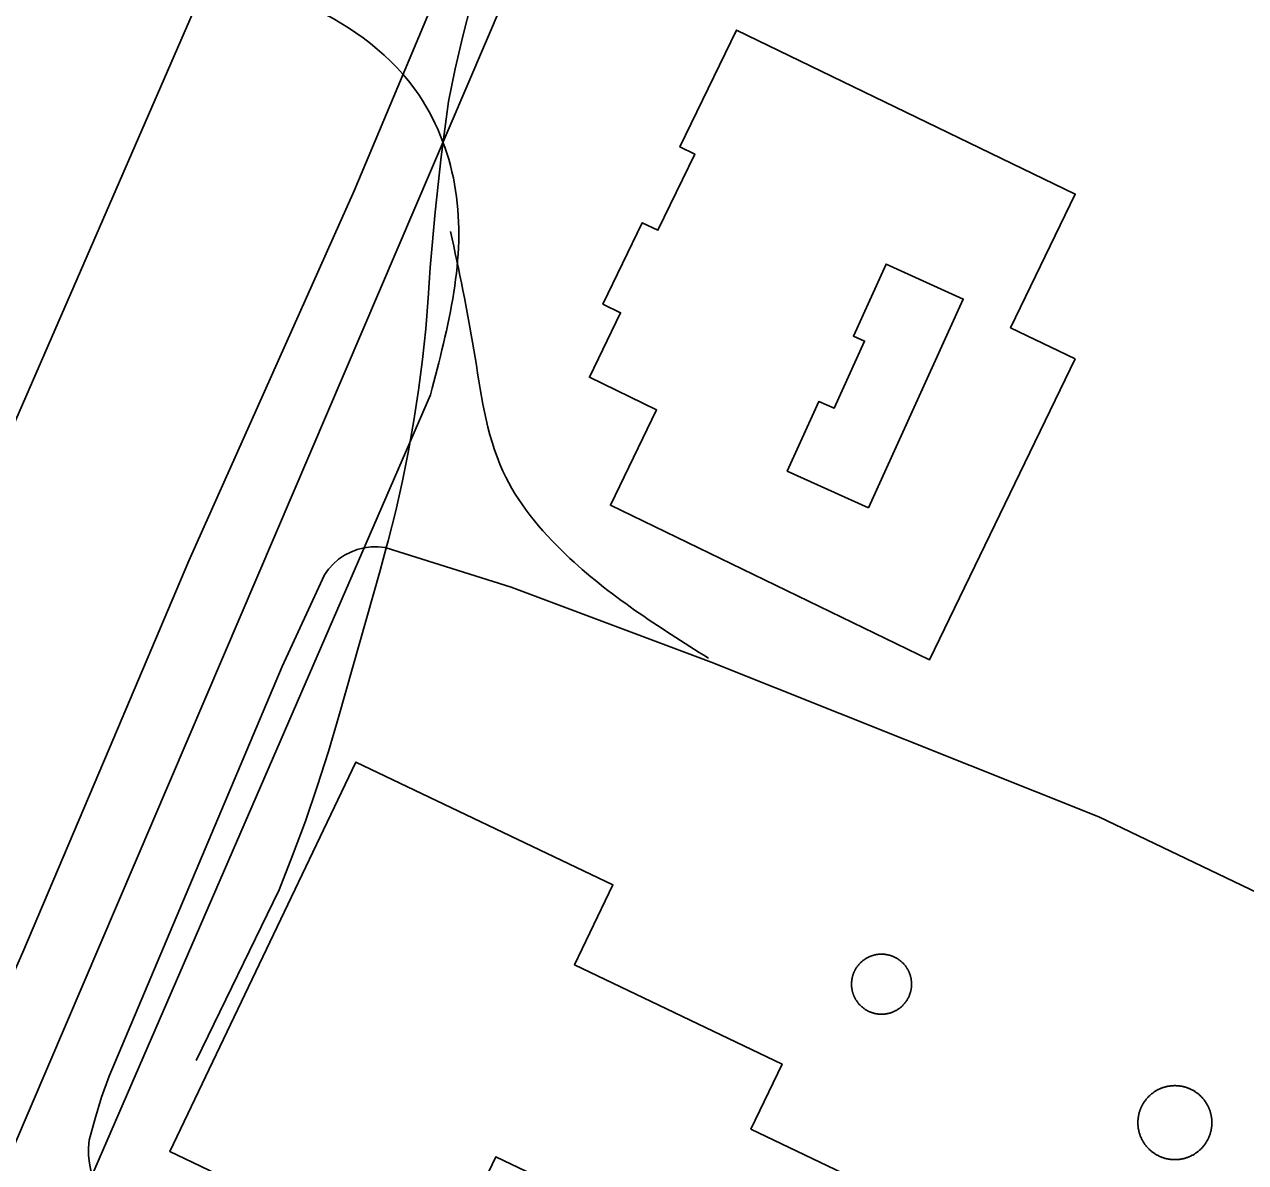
# Model space of a CAD drawing. Extents: x 3683613 to 3738215, y 469626 to 495384.
# Drawn here: x 3700111.6 to 3700453.8, y 479200.7 to 479519.6 of the extents above; entities that cross this region are included whole.
import ezdxf

# ---------------------------------------------------------------- set-up
doc = ezdxf.new("R2010")
doc.units = 0
for name, color, linetype in [('V-BLDG-OTLN', 7, 'Continuous'), ('V-DOMW-TANK', 7, 'Continuous'), ('V-RAIL-TRAK', 7, 'Continuous'), ('V-ROAD-CNTR', 7, 'Continuous'), ('V-SITE-OTLN', 7, 'Continuous')]:
    doc.layers.add(name, color=color, linetype=linetype)

msp = doc.modelspace()

# ---------------------------------------------------------------- linework, layer by layer
at = {"layer": 'V-BLDG-OTLN'}
for points in [[(3700406.02, 479425.87), (3700365.26, 479341.62), (3700275.84, 479384.88), (3700288.78, 479411.62), (3700269.92, 479420.74), (3700278.67, 479438.83), (3700273.71, 479441.23), (3700284.74, 479464.03), (3700289.12, 479461.91), (3700299.45, 479483.26), (3700295.29, 479485.27), (3700311.14, 479518.01), (3700406.06, 479472.08), (3700387.94, 479434.62)], [(3700348.13, 479384.15), (3700374.66, 479442.66), (3700353.04, 479452.47), (3700343.89, 479432.3), (3700347.03, 479430.87), (3700338.5, 479412.06), (3700334.25, 479413.99), (3700325.39, 479394.46)], [(3700348.13, 479384.15), (3700325.39, 479394.46), (3700334.25, 479413.99), (3700338.5, 479412.06), (3700347.03, 479430.87), (3700343.89, 479432.3), (3700353.04, 479452.47), (3700374.66, 479442.66)]]:
    msp.add_lwpolyline(points, close=True, dxfattribs=at)
for points in [[(3700226.2, 479168.51), (3700152.34, 479203.83), (3700204.52, 479312.95), (3700276.52, 479278.52), (3700265.8, 479256.1), (3700323.9, 479228.32), (3700315.2, 479210.12), (3700349.56, 479193.7)], [(3700260.52, 479194.35), (3700243.76, 479202.36), (3700240.75, 479196.05)]]:
    msp.add_lwpolyline(points, dxfattribs=at)
at = {"layer": 'V-DOMW-TANK'}
for points in [[(3700344.31, 479246.86), (3700344.25, 479246.99), (3700344.18, 479247.12), (3700344.12, 479247.25), (3700344.06, 479247.39), (3700344, 479247.52), (3700343.95, 479247.66), (3700343.9, 479247.79), (3700343.85, 479247.93), (3700343.8, 479248.07), (3700343.76, 479248.21), (3700343.71, 479248.35), (3700343.67, 479248.5), (3700343.64, 479248.64), (3700343.6, 479248.78), (3700343.57, 479248.92), (3700343.54, 479249.07), (3700343.51, 479249.21), (3700343.49, 479249.36), (3700343.46, 479249.5), (3700343.44, 479249.65), (3700343.43, 479249.79), (3700343.41, 479249.94), (3700343.4, 479250.09), (3700343.39, 479250.23), (3700343.38, 479250.38), (3700343.38, 479250.52), (3700343.38, 479250.67), (3700343.38, 479250.82), (3700343.38, 479250.96), (3700343.39, 479251.11), (3700343.39, 479251.26), (3700343.4, 479251.4), (3700343.42, 479251.55), (3700343.43, 479251.7), (3700343.45, 479251.84), (3700343.47, 479251.99), (3700343.5, 479252.13), (3700343.52, 479252.28), (3700343.55, 479252.42), (3700343.58, 479252.57), (3700343.62, 479252.71), (3700343.65, 479252.85), (3700343.69, 479252.99), (3700343.73, 479253.13), (3700343.77, 479253.27), (3700343.82, 479253.41), (3700343.87, 479253.55), (3700343.92, 479253.69), (3700343.97, 479253.82), (3700344.03, 479253.96), (3700344.09, 479254.1), (3700344.15, 479254.23), (3700344.21, 479254.36), (3700344.27, 479254.49), (3700344.34, 479254.62), (3700344.41, 479254.75), (3700344.48, 479254.88), (3700344.56, 479255.01), (3700344.63, 479255.14), (3700344.71, 479255.26), (3700344.79, 479255.38), (3700344.87, 479255.5), (3700344.96, 479255.62), (3700345.04, 479255.74), (3700345.13, 479255.86), (3700345.22, 479255.98), (3700345.32, 479256.09), (3700345.41, 479256.2), (3700345.51, 479256.31), (3700345.61, 479256.42), (3700345.71, 479256.53), (3700345.81, 479256.63), (3700345.91, 479256.73), (3700346.02, 479256.84), (3700346.13, 479256.93), (3700346.23, 479257.03), (3700346.35, 479257.13), (3700346.46, 479257.22), (3700346.57, 479257.32), (3700346.69, 479257.41), (3700346.81, 479257.49), (3700346.93, 479257.58), (3700347.05, 479257.66), (3700347.17, 479257.74), (3700347.29, 479257.82), (3700347.42, 479257.9), (3700347.54, 479257.98), (3700347.67, 479258.05), (3700347.8, 479258.12), (3700347.93, 479258.19), (3700348.06, 479258.26), (3700348.19, 479258.32), (3700348.33, 479258.38), (3700348.46, 479258.44), (3700348.6, 479258.5), (3700348.73, 479258.55), (3700348.87, 479258.6), (3700349.01, 479258.65), (3700349.15, 479258.7), (3700349.29, 479258.75)], [(3700349.29, 479258.75), (3700349.43, 479258.79), (3700349.57, 479258.83), (3700349.71, 479258.87), (3700349.85, 479258.9), (3700350, 479258.93), (3700350.14, 479258.96), (3700350.29, 479258.99), (3700350.43, 479259.02), (3700350.57, 479259.04), (3700350.72, 479259.06), (3700350.87, 479259.08), (3700351.01, 479259.09), (3700351.16, 479259.1), (3700351.3, 479259.11), (3700351.45, 479259.12), (3700351.6, 479259.12), (3700351.75, 479259.13), (3700351.89, 479259.12), (3700352.04, 479259.12), (3700352.19, 479259.12), (3700352.33, 479259.11), (3700352.48, 479259.1), (3700352.62, 479259.08), (3700352.77, 479259.07), (3700352.92, 479259.05), (3700353.06, 479259.03), (3700353.21, 479259.01), (3700353.35, 479258.98), (3700353.49, 479258.95), (3700353.64, 479258.92), (3700353.78, 479258.89), (3700353.93, 479258.85), (3700354.07, 479258.81), (3700354.21, 479258.77), (3700354.35, 479258.73), (3700354.49, 479258.68), (3700354.62, 479258.63), (3700354.76, 479258.58), (3700354.9, 479258.53), (3700355.04, 479258.47), (3700355.17, 479258.42), (3700355.31, 479258.36), (3700355.44, 479258.29), (3700355.57, 479258.23), (3700355.7, 479258.16), (3700355.83, 479258.09), (3700355.96, 479258.02), (3700356.08, 479257.95), (3700356.21, 479257.87), (3700356.33, 479257.79), (3700356.46, 479257.71), (3700356.58, 479257.63), (3700356.7, 479257.55), (3700356.82, 479257.46), (3700356.93, 479257.37), (3700357.05, 479257.28), (3700357.16, 479257.18), (3700357.27, 479257.09), (3700357.39, 479256.99), (3700357.49, 479256.9)], [(3700357.49, 479256.9), (3700357.6, 479256.79), (3700357.71, 479256.69), (3700357.81, 479256.59), (3700357.91, 479256.48), (3700358.01, 479256.37), (3700358.11, 479256.27), (3700358.21, 479256.16), (3700358.3, 479256.04), (3700358.39, 479255.93), (3700358.48, 479255.81), (3700358.57, 479255.69), (3700358.65, 479255.58), (3700358.74, 479255.46), (3700358.82, 479255.33), (3700358.9, 479255.21), (3700358.98, 479255.08), (3700359.05, 479254.96), (3700359.12, 479254.83), (3700359.2, 479254.7), (3700359.26, 479254.57), (3700359.33, 479254.44), (3700359.4, 479254.31), (3700359.46, 479254.17), (3700359.52, 479254.04), (3700359.57, 479253.9), (3700359.63, 479253.77), (3700359.68, 479253.63), (3700359.73, 479253.49), (3700359.78, 479253.35), (3700359.82, 479253.21), (3700359.86, 479253.08), (3700359.9, 479252.93), (3700359.94, 479252.79), (3700359.97, 479252.65), (3700360.01, 479252.51), (3700360.04, 479252.36), (3700360.06, 479252.22), (3700360.09, 479252.07), (3700360.11, 479251.93), (3700360.13, 479251.78), (3700360.15, 479251.64), (3700360.17, 479251.49), (3700360.18, 479251.34), (3700360.19, 479251.2), (3700360.19, 479251.05), (3700360.2, 479250.9), (3700360.2, 479250.76), (3700360.2, 479250.61), (3700360.2, 479250.46), (3700360.19, 479250.32), (3700360.18, 479250.17), (3700360.17, 479250.02), (3700360.16, 479249.88), (3700360.14, 479249.73), (3700360.12, 479249.59), (3700360.1, 479249.44), (3700360.08, 479249.3), (3700360.05, 479249.15), (3700360.03, 479249.01), (3700360, 479248.87), (3700359.96, 479248.72), (3700359.93, 479248.58), (3700359.89, 479248.44), (3700359.85, 479248.29), (3700359.8, 479248.16), (3700359.75, 479248.02), (3700359.71, 479247.88), (3700359.66, 479247.74), (3700359.6, 479247.6), (3700359.55, 479247.47), (3700359.49, 479247.33), (3700359.43, 479247.2), (3700359.37, 479247.06), (3700359.3, 479246.93), (3700359.23, 479246.8), (3700359.17, 479246.67), (3700359.1, 479246.55), (3700359.02, 479246.42), (3700358.94, 479246.29), (3700358.87, 479246.17), (3700358.79, 479246.05), (3700358.71, 479245.92), (3700358.62, 479245.8), (3700358.53, 479245.69), (3700358.44, 479245.57), (3700358.35, 479245.45), (3700358.26, 479245.34), (3700358.17, 479245.23), (3700358.07, 479245.12), (3700357.97, 479245.01), (3700357.87, 479244.9), (3700357.77, 479244.8), (3700357.66, 479244.69), (3700357.56, 479244.59), (3700357.45, 479244.49), (3700357.34, 479244.39), (3700357.23, 479244.3), (3700357.12, 479244.2), (3700357, 479244.11), (3700356.89, 479244.02)], [(3700356.89, 479244.02), (3700356.77, 479243.93), (3700356.65, 479243.85), (3700356.53, 479243.77), (3700356.41, 479243.68), (3700356.28, 479243.6), (3700356.16, 479243.53), (3700356.03, 479243.45), (3700355.91, 479243.38), (3700355.78, 479243.31), (3700355.65, 479243.24), (3700355.51, 479243.17), (3700355.38, 479243.11), (3700355.25, 479243.05), (3700355.11, 479242.99), (3700354.98, 479242.93), (3700354.84, 479242.88), (3700354.71, 479242.82), (3700354.57, 479242.77), (3700354.43, 479242.73), (3700354.29, 479242.68), (3700354.15, 479242.64), (3700354.01, 479242.6), (3700353.87, 479242.56), (3700353.72, 479242.53), (3700353.58, 479242.49), (3700353.44, 479242.46), (3700353.29, 479242.44), (3700353.15, 479242.41), (3700353, 479242.39), (3700352.86, 479242.37), (3700352.71, 479242.35), (3700352.56, 479242.34), (3700352.42, 479242.33), (3700352.27, 479242.32), (3700352.12, 479242.31), (3700351.98, 479242.3), (3700351.83, 479242.3), (3700351.68, 479242.3), (3700351.54, 479242.3), (3700351.39, 479242.31), (3700351.24, 479242.32), (3700351.1, 479242.33), (3700350.95, 479242.34), (3700350.81, 479242.36), (3700350.66, 479242.38), (3700350.52, 479242.4), (3700350.37, 479242.42), (3700350.23, 479242.45), (3700350.08, 479242.48), (3700349.94, 479242.51), (3700349.8, 479242.54), (3700349.65, 479242.58), (3700349.51, 479242.62), (3700349.37, 479242.66), (3700349.23, 479242.7), (3700349.09, 479242.74), (3700348.95, 479242.79), (3700348.81, 479242.85), (3700348.68, 479242.9), (3700348.54, 479242.95), (3700348.41, 479243.01), (3700348.27, 479243.07), (3700348.14, 479243.13), (3700348.01, 479243.2), (3700347.88, 479243.27), (3700347.75, 479243.34), (3700347.62, 479243.41), (3700347.49, 479243.48), (3700347.37, 479243.56), (3700347.24, 479243.64), (3700347.12, 479243.72), (3700347, 479243.8), (3700346.88, 479243.89), (3700346.76, 479243.97), (3700346.64, 479244.06), (3700346.53, 479244.15), (3700346.41, 479244.24), (3700346.3, 479244.34), (3700346.19, 479244.43), (3700346.08, 479244.53), (3700345.98, 479244.63), (3700345.87, 479244.73), (3700345.77, 479244.84), (3700345.67, 479244.94), (3700345.56, 479245.05), (3700345.47, 479245.16), (3700345.37, 479245.27), (3700345.28, 479245.39), (3700345.19, 479245.5), (3700345.1, 479245.62), (3700345.01, 479245.73), (3700344.92, 479245.85), (3700344.84, 479245.97), (3700344.76, 479246.1), (3700344.68, 479246.22), (3700344.6, 479246.34), (3700344.52, 479246.47), (3700344.45, 479246.6), (3700344.38, 479246.73), (3700344.31, 479246.86)], [(3700427.46, 479219.98), (3700427.6, 479220.1), (3700427.75, 479220.21), (3700427.89, 479220.32), (3700428.04, 479220.42), (3700428.19, 479220.52), (3700428.34, 479220.62), (3700428.49, 479220.72), (3700428.64, 479220.82), (3700428.8, 479220.91), (3700428.96, 479220.99), (3700429.12, 479221.08), (3700429.28, 479221.17), (3700429.44, 479221.24), (3700429.6, 479221.32), (3700429.77, 479221.4), (3700429.93, 479221.47), (3700430.1, 479221.54), (3700430.27, 479221.6), (3700430.44, 479221.67), (3700430.61, 479221.73), (3700430.78, 479221.79), (3700430.95, 479221.84), (3700431.13, 479221.89), (3700431.3, 479221.94), (3700431.48, 479221.98), (3700431.65, 479222.03), (3700431.83, 479222.06), (3700432.01, 479222.1), (3700432.19, 479222.13), (3700432.36, 479222.16), (3700432.54, 479222.19), (3700432.72, 479222.21), (3700432.9, 479222.24), (3700433.08, 479222.25), (3700433.26, 479222.26), (3700433.44, 479222.28), (3700433.62, 479222.28), (3700433.8, 479222.29), (3700433.98, 479222.29), (3700434.17, 479222.29), (3700434.35, 479222.28), (3700434.53, 479222.28), (3700434.71, 479222.26), (3700434.89, 479222.25), (3700435.07, 479222.23), (3700435.25, 479222.21), (3700435.43, 479222.19), (3700435.6, 479222.16), (3700435.78, 479222.13), (3700435.96, 479222.1), (3700436.14, 479222.06), (3700436.32, 479222.02), (3700436.49, 479221.98), (3700436.67, 479221.93), (3700436.84, 479221.89), (3700437.01, 479221.84), (3700437.19, 479221.78), (3700437.36, 479221.72), (3700437.53, 479221.66), (3700437.7, 479221.6)], [(3700437.7, 479221.6), (3700437.87, 479221.53), (3700438.03, 479221.46), (3700438.2, 479221.39), (3700438.36, 479221.31), (3700438.53, 479221.24), (3700438.69, 479221.16), (3700438.85, 479221.07), (3700439.01, 479220.98), (3700439.17, 479220.9), (3700439.32, 479220.8), (3700439.48, 479220.71), (3700439.63, 479220.61), (3700439.78, 479220.51), (3700439.93, 479220.41), (3700440.08, 479220.3), (3700440.22, 479220.2), (3700440.36, 479220.09), (3700440.51, 479219.97), (3700440.65, 479219.86), (3700440.78, 479219.74), (3700440.92, 479219.62), (3700441.05, 479219.5), (3700441.18, 479219.37), (3700441.31, 479219.25), (3700441.44, 479219.12), (3700441.56, 479218.99), (3700441.68, 479218.85), (3700441.8, 479218.72), (3700441.92, 479218.58), (3700442.04, 479218.44), (3700442.15, 479218.3), (3700442.26, 479218.15), (3700442.37, 479218.01), (3700442.47, 479217.86), (3700442.57, 479217.71), (3700442.67, 479217.56), (3700442.77, 479217.41), (3700442.87, 479217.25), (3700442.96, 479217.1), (3700443.04, 479216.94), (3700443.13, 479216.78), (3700443.21, 479216.62), (3700443.29, 479216.46), (3700443.37, 479216.3), (3700443.45, 479216.13), (3700443.52, 479215.97), (3700443.59, 479215.8), (3700443.66, 479215.63), (3700443.72, 479215.46), (3700443.78, 479215.29), (3700443.84, 479215.12), (3700443.89, 479214.95), (3700443.94, 479214.77), (3700443.99, 479214.6), (3700444.03, 479214.42), (3700444.08, 479214.25), (3700444.12, 479214.07), (3700444.15, 479213.89), (3700444.18, 479213.71), (3700444.21, 479213.54), (3700444.24, 479213.36), (3700444.26, 479213.18), (3700444.28, 479213), (3700444.3, 479212.82), (3700444.32, 479212.64), (3700444.33, 479212.46), (3700444.33, 479212.28), (3700444.34, 479212.09), (3700444.34, 479211.91), (3700444.34, 479211.73), (3700444.33, 479211.55), (3700444.33, 479211.37), (3700444.31, 479211.19), (3700444.3, 479211.01), (3700444.28, 479210.83), (3700444.26, 479210.65), (3700444.24, 479210.47), (3700444.21, 479210.29), (3700444.18, 479210.11), (3700444.15, 479209.94), (3700444.11, 479209.76), (3700444.07, 479209.58), (3700444.03, 479209.41), (3700443.98, 479209.23), (3700443.94, 479209.06), (3700443.89, 479208.89), (3700443.83, 479208.71), (3700443.77, 479208.54), (3700443.71, 479208.37), (3700443.65, 479208.2), (3700443.58, 479208.03), (3700443.51, 479207.86), (3700443.44, 479207.7), (3700443.37, 479207.54), (3700443.29, 479207.37), (3700443.21, 479207.21), (3700443.12, 479207.05), (3700443.04, 479206.89), (3700442.95, 479206.73), (3700442.85, 479206.58)], [(3700427.17, 479204.11), (3700427.03, 479204.23), (3700426.9, 479204.35), (3700426.77, 479204.48), (3700426.64, 479204.6), (3700426.51, 479204.73), (3700426.39, 479204.86), (3700426.27, 479205), (3700426.15, 479205.13), (3700426.03, 479205.27), (3700425.91, 479205.41), (3700425.8, 479205.55), (3700425.69, 479205.69), (3700425.58, 479205.84), (3700425.48, 479205.99), (3700425.38, 479206.14), (3700425.28, 479206.29), (3700425.18, 479206.44), (3700425.08, 479206.59), (3700424.99, 479206.75), (3700424.9, 479206.91), (3700424.82, 479207.07), (3700424.73, 479207.23), (3700424.65, 479207.39), (3700424.58, 479207.55), (3700424.5, 479207.72), (3700424.43, 479207.88), (3700424.36, 479208.05), (3700424.29, 479208.22), (3700424.23, 479208.39), (3700424.17, 479208.56), (3700424.11, 479208.73), (3700424.06, 479208.9), (3700424.01, 479209.08), (3700423.96, 479209.25), (3700423.92, 479209.43), (3700423.87, 479209.6), (3700423.83, 479209.78), (3700423.8, 479209.96), (3700423.77, 479210.13), (3700423.73, 479210.31), (3700423.71, 479210.49), (3700423.69, 479210.67), (3700423.67, 479210.85), (3700423.65, 479211.03), (3700423.63, 479211.21), (3700423.62, 479211.39), (3700423.62, 479211.57), (3700423.61, 479211.75), (3700423.61, 479211.93), (3700423.61, 479212.11), (3700423.62, 479212.29), (3700423.62, 479212.48), (3700423.63, 479212.66), (3700423.65, 479212.84), (3700423.67, 479213.02), (3700423.69, 479213.2), (3700423.71, 479213.38), (3700423.74, 479213.55), (3700423.77, 479213.73), (3700423.8, 479213.91), (3700423.84, 479214.09), (3700423.88, 479214.27), (3700423.92, 479214.44), (3700423.96, 479214.61), (3700424.01, 479214.79), (3700424.06, 479214.96), (3700424.12, 479215.14), (3700424.18, 479215.31), (3700424.24, 479215.48), (3700424.3, 479215.65), (3700424.37, 479215.82), (3700424.44, 479215.98), (3700424.51, 479216.15), (3700424.58, 479216.31), (3700424.66, 479216.48), (3700424.74, 479216.64), (3700424.83, 479216.8), (3700424.91, 479216.96), (3700425, 479217.12), (3700425.1, 479217.27), (3700425.19, 479217.42), (3700425.29, 479217.58), (3700425.39, 479217.73), (3700425.49, 479217.88), (3700425.59, 479218.03), (3700425.7, 479218.17), (3700425.81, 479218.31), (3700425.93, 479218.46), (3700426.04, 479218.6), (3700426.16, 479218.73), (3700426.28, 479218.87), (3700426.4, 479219), (3700426.53, 479219.13), (3700426.65, 479219.26), (3700426.78, 479219.39), (3700426.91, 479219.51), (3700427.05, 479219.63), (3700427.18, 479219.75), (3700427.32, 479219.87), (3700427.46, 479219.98)], [(3700442.85, 479206.58), (3700442.76, 479206.42), (3700442.66, 479206.27), (3700442.56, 479206.12), (3700442.46, 479205.97), (3700442.35, 479205.82), (3700442.25, 479205.68), (3700442.14, 479205.54), (3700442.02, 479205.39), (3700441.91, 479205.25), (3700441.79, 479205.12), (3700441.67, 479204.98), (3700441.55, 479204.85), (3700441.42, 479204.72), (3700441.3, 479204.59), (3700441.17, 479204.46), (3700441.04, 479204.34), (3700440.9, 479204.22), (3700440.77, 479204.1), (3700440.63, 479203.98), (3700440.49, 479203.86), (3700440.35, 479203.75), (3700440.21, 479203.64), (3700440.06, 479203.53), (3700439.91, 479203.43), (3700439.76, 479203.33), (3700439.61, 479203.23), (3700439.46, 479203.13), (3700439.3, 479203.03), (3700439.15, 479202.94), (3700438.99, 479202.85), (3700438.83, 479202.77), (3700438.67, 479202.68), (3700438.51, 479202.6), (3700438.35, 479202.53), (3700438.18, 479202.45), (3700438.02, 479202.38), (3700437.85, 479202.31), (3700437.68, 479202.24), (3700437.51, 479202.18), (3700437.34, 479202.12), (3700437.17, 479202.06), (3700437, 479202.01), (3700436.82, 479201.96), (3700436.65, 479201.91), (3700436.47, 479201.86), (3700436.3, 479201.82), (3700436.12, 479201.78), (3700435.94, 479201.75), (3700435.77, 479201.72), (3700435.59, 479201.68), (3700435.41, 479201.66), (3700435.23, 479201.64), (3700435.05, 479201.61), (3700434.87, 479201.6), (3700434.69, 479201.58), (3700434.51, 479201.57), (3700434.33, 479201.57), (3700434.15, 479201.56), (3700433.96, 479201.56), (3700433.78, 479201.56), (3700433.6, 479201.57), (3700433.42, 479201.57), (3700433.24, 479201.58), (3700433.06, 479201.6), (3700432.88, 479201.62), (3700432.7, 479201.64), (3700432.52, 479201.66), (3700432.34, 479201.69), (3700432.16, 479201.72), (3700431.99, 479201.75), (3700431.81, 479201.79), (3700431.63, 479201.83), (3700431.46, 479201.87), (3700431.28, 479201.91), (3700431.11, 479201.96), (3700430.94, 479202.01), (3700430.76, 479202.07), (3700430.59, 479202.13), (3700430.42, 479202.19), (3700430.25, 479202.25), (3700430.08, 479202.32), (3700429.92, 479202.39), (3700429.75, 479202.46), (3700429.59, 479202.53), (3700429.42, 479202.61), (3700429.26, 479202.69), (3700429.1, 479202.78), (3700428.94, 479202.86), (3700428.78, 479202.95), (3700428.63, 479203.04), (3700428.47, 479203.14), (3700428.32, 479203.24), (3700428.17, 479203.34), (3700428.02, 479203.44), (3700427.87, 479203.54), (3700427.73, 479203.65), (3700427.59, 479203.76), (3700427.44, 479203.88), (3700427.3, 479203.99), (3700427.17, 479204.11)]]:
    msp.add_lwpolyline(points, dxfattribs=at)
at = {"layer": 'V-RAIL-TRAK'}
for points in [[(3700135.36, 479316.66), (3700157.71, 479369.36), (3700203.99, 479472.94), (3700230.42, 479536.05), (3700284.14, 479660.92), (3700327.75, 479758.13), (3700383.08, 479885.49), (3700440.55, 480017.3), (3700494.27, 480141.61), (3700542.67, 480251.82), (3700586.22, 480353.71), (3700640.77, 480477.76), (3700696.88, 480608.72), (3700760.75, 480756.57), (3700826.81, 480906.11)], [(3700236.78, 479525.42), (3700234.48, 479516.34), (3700232.37, 479507.2), (3700230.45, 479498.02), (3700228.44, 479482.54), (3700226.72, 479467.03), (3700225.28, 479451.49), (3700224.78, 479442.89), (3700224.08, 479434.3), (3700223.17, 479425.72), (3700222.07, 479417.17), (3700220.77, 479408.65), (3700219.26, 479400.16), (3700217.56, 479391.71), (3700215.66, 479383.3), (3700213.56, 479374.94), (3700213.01, 479372.95), (3700211.27, 479366.63), (3700199.7, 479325.79), (3700196.8, 479315.93), (3700193.69, 479306.13), (3700190.35, 479296.41), (3700186.79, 479286.76), (3700183.02, 479277.19), (3700159.72, 479229.33)], [(3699985.55, 478973.8), (3700050.53, 479122.1), (3700111.23, 479259.73), (3700135.36, 479316.66)]]:
    msp.add_lwpolyline(points, dxfattribs=at)
at = {"layer": 'V-ROAD-CNTR'}
for points in [[(3698262.24, 475169.78), (3698773.19, 476337.72), (3699333.02, 477615.78), (3699803.99, 478707.89), (3700316.43, 479884.82), (3700434.03, 480167.44)], [(3700225.43, 479415.86), (3700064.44, 479044.77), (3700048.53, 479002.16)], [(3700195.73, 479365.39), (3700196.87, 479367), (3700198.2, 479368.46), (3700199.68, 479369.75), (3700201.31, 479370.86), (3700203.05, 479371.78), (3700204.89, 479372.48), (3700206.8, 479372.96), (3700208.75, 479373.22), (3700210.72, 479373.24), (3700212.68, 479373.04), (3700213.01, 479372.95), (3700248.01, 479361.95), (3700304.09, 479340.96), (3700412.7, 479297.57)], [(3700511.7, 479012.34), (3700464.98, 479034.1), (3700325.09, 479093.85), (3700203.64, 479152.2), (3700144.4, 479183.32), (3700142.39, 479184.11), (3700140.47, 479185.09), (3700138.65, 479186.26), (3700136.96, 479187.6), (3700135.41, 479189.1), (3700134.02, 479190.75), (3700132.79, 479192.53), (3700131.75, 479194.43), (3700130.91, 479196.41), (3700130.26, 479198.48), (3700129.83, 479200.59), (3700129.6, 479202.74), (3700129.6, 479204.9), (3700129.8, 479207.05), (3700131.43, 479213.1), (3700133.27, 479219.08), (3700135.34, 479224.99), (3700183.88, 479339.71), (3700195.73, 479365.39)], [(3700412.7, 479297.57), (3700590.63, 479212.34)]]:
    msp.add_lwpolyline(points, dxfattribs=at)
for points in [[(3700163.42, 479533.4), (3700191.44, 479524.61), (3700222.2, 479499.75), (3700232.46, 479473.06), (3700225.43, 479415.86)], [(3700231.04, 479461.54), (3700237.56, 479428.47), (3700245.71, 479394.42), (3700263.35, 479371.08), (3700303.31, 479342.03)]]:
    msp.add_spline(points, degree=3, dxfattribs=at)
at = {"layer": 'V-SITE-OTLN'}
msp.add_lwpolyline([(3699629.12, 478082.18), (3700005.69, 478964.54), (3700245.51, 479525.4), (3700279.84, 479585.27), (3700459.86, 479968.44), (3700792.74, 479813.43), (3700802.4, 479808.84), (3701086.25, 479674.11), (3701043.07, 479360.24), (3701079.71, 479347.21), (3700987.53, 478751.81), (3700961.1, 478604.27), (3700846.8, 478255.72), (3700738.94, 477827.57), (3700674.88, 477562.05), (3700656.56, 477517.24), (3700623.66, 477450.64), (3700439.66, 477166)], dxfattribs=at)

doc.saveas('drawing.dxf')
